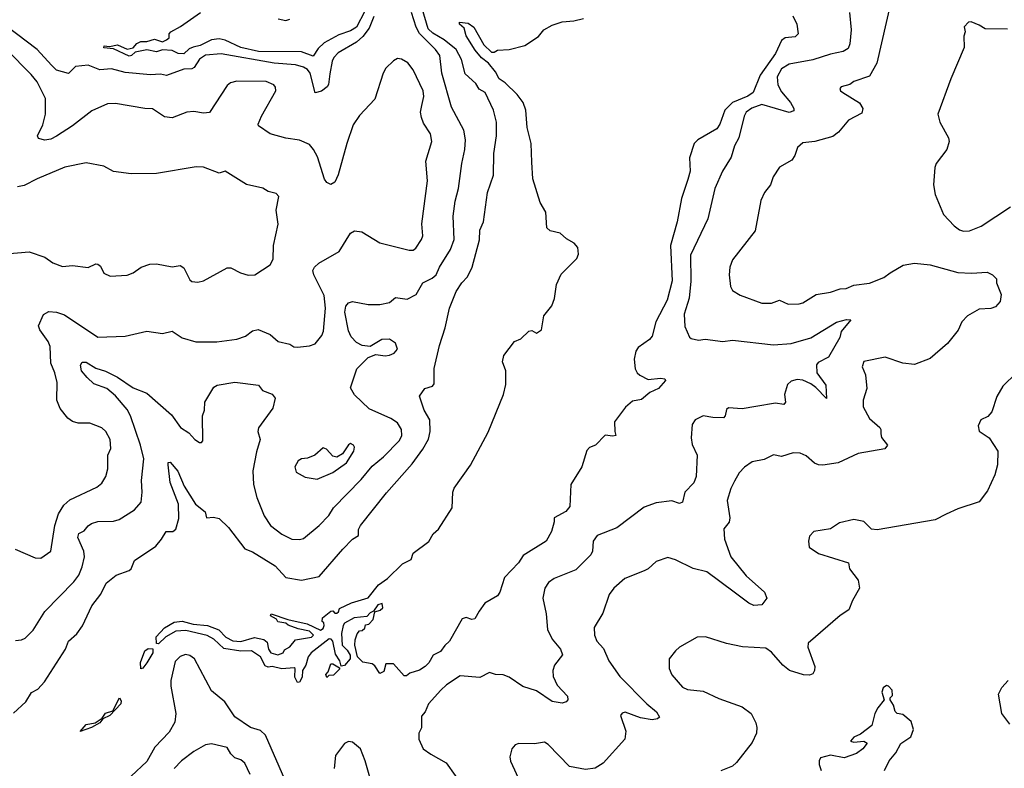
# Model space of a CAD drawing. Extents: x 1246230 to 1426786, y 660032 to 763141.
# Tile 341 of 566: x 1356986 to 1362013, y 706726 to 710548. Entities that reach past the tile are written whole.
import ezdxf

# ---------------------------------------------------------------- set-up
doc = ezdxf.new("R2010")
doc.units = 0

msp = doc.modelspace()

# ---------------------------------------------------------------- linework, layer by layer
at = {"layer": '0CON10XD'}
for points in [[(1361433, 710637), (1361362.5, 710325), (1361325, 710260), (1361245, 710232.5), (1361225, 710217.5), (1361180, 710205), (1361173.6, 710196.4), (1361176.7, 710185), (1361188.8, 710175), (1361273.4, 710123.4), (1361290.5, 710095), (1361285, 710070.6), (1361217.8, 710035), (1361167.3, 709972.7), (1361138.2, 709951.8), (1361045, 709925.6), (1360985, 709918.5), (1360957.8, 709895), (1360944.4, 709855), (1360928.8, 709831.2), (1360865.3, 709794.7), (1360832.9, 709745), (1360819.1, 709705), (1360788.5, 709665), (1360769.5, 709625), (1360740.9, 709469.1), (1360625, 709321.2), (1360612.2, 709285), (1360607.8, 709245), (1360615.7, 709185), (1360625.5, 709165.5), (1360665, 709140.8), (1360775, 709100.8), (1360825, 709100), (1360865, 709115.6), (1360910, 709095), (1360965, 709097.5), (1360985, 709102), (1361052.5, 709145), (1361125, 709156.5), (1361175, 709174.4), (1361205, 709175.6), (1361245, 709192.3), (1361325, 709202.1), (1361397.7, 709232.3), (1361430, 709255), (1361496.3, 709293.7), (1361555, 709304.4), (1361634.4, 709295.6), (1361775, 709256.7), (1361845, 709252.9), (1361925, 709258.8), (1361952.5, 709245), (1361972.5, 709225), (1361972.5, 709205), (1361996.7, 709145), (1361991.7, 709108.3), (1361968.3, 709081.7), (1361945, 709073.3), (1361885, 709070), (1361825, 709036), (1361796, 709005), (1361777.6, 708962.4), (1361723.8, 708895), (1361635, 708818.8), (1361555, 708787.1), (1361495, 708794.4), (1361405, 708824.2), (1361295, 708802.5), (1361287.5, 708775), (1361303.8, 708735), (1361310.8, 708665), (1361292.2, 708605), (1361291.9, 708571.9), (1361325, 708511.2), (1361376.9, 708465), (1361383.1, 708455), (1361383, 708433), (1361385.7, 708415), (1361416.2, 708375), (1361403.6, 708356.4), (1361267.3, 708332.7), (1361165, 708286.2), (1361085.9, 708274.1), (1361065, 708276), (1361044.2, 708284.2), (1361001.7, 708321.7), (1360970, 708335), (1360935, 708335.8), (1360875, 708318.5), (1360834.6, 708325.4), (1360787, 708303), (1360725, 708290), (1360686.1, 708263.9), (1360660, 708235), (1360635, 708192.5), (1360616.2, 708155), (1360597.7, 708092.3), (1360611.9, 708005), (1360607.9, 707982.1), (1360581.7, 707948.3), (1360584.2, 707895), (1360616.7, 707805), (1360695, 707708.9), (1360788.8, 707625), (1360800, 707595), (1360775, 707560), (1360735, 707557.1), (1360708.3, 707568.3), (1360634, 707625), (1360495, 707728.2), (1360425, 707745.6), (1360335, 707790), (1360295, 707802.9), (1360235, 707781.4), (1360195.6, 707744.4), (1360175, 707734), (1360075, 707695.8), (1360020, 707645), (1359995, 707613.3), (1359962.6, 707517.4), (1359918.6, 707445), (1359920, 707405), (1359932, 707375), (1359967, 707337), (1359994.4, 707275), (1360049.5, 707195), (1360188.1, 707055), (1360237.5, 707015), (1360252.5, 706987.5), (1360241.7, 706978.3), (1360215, 706974.3), (1360155, 706984.5), (1360078, 707012), (1360061.9, 707008.1), (1360054.3, 706995.7), (1360080, 706915), (1360076.2, 706875), (1359965, 706753.1), (1359925, 706726.9), (1359875, 706720), (1359793.8, 706735), (1359685, 706848), (1359665, 706858.8), (1359615, 706851.2), (1359535, 706853.3), (1359515, 706846.7), (1359498.8, 706825), (1359488, 706785), (1359491.7, 706761.7), (1359540.8, 706655)], [(1356955, 707007.5), (1357017.1, 707065), (1357047, 707113), (1357079.3, 707130.7), (1357113.1, 707166.9), (1357219.5, 707335), (1357235.4, 707374.6), (1357278.1, 707411.9), (1357306.3, 707453.7), (1357355.3, 707555), (1357401.1, 707615), (1357428.5, 707671.5), (1357478.6, 707711.4), (1357545.6, 707735), (1357555.4, 707745), (1357572.5, 707787.5), (1357680.5, 707859.5), (1357710.9, 707895), (1357734.5, 707935.5), (1357767.5, 707935), (1357784, 707946), (1357799, 708001), (1357797.3, 708075), (1357755, 708185.7), (1357744.1, 708275.9), (1357745, 708286.7), (1357755, 708289.4), (1357793, 708243), (1357825.7, 708165.7), (1357884.5, 708075), (1357933.8, 708035), (1357940, 708005), (1357975, 708008), (1358005, 708000.8), (1358052.7, 707955), (1358135.7, 707845.7), (1358175, 707831.4), (1358290.1, 707760.1), (1358345, 707700.8), (1358425, 707686.7), (1358515.7, 707705), (1358635.5, 707845), (1358684.7, 707895.3), (1358716.7, 707915), (1358715.7, 707945), (1358725.6, 707965), (1358858.1, 708131.9), (1358990, 708280), (1359044.6, 708355.4), (1359073.4, 708406.6), (1359082.5, 708445), (1359080.8, 708505), (1359051.9, 708555), (1359028, 708625), (1359054.5, 708665.5), (1359093.1, 708676.9), (1359102.1, 708687.9), (1359102.7, 708767.3), (1359130, 708885), (1359159.2, 708975), (1359180, 709075), (1359215, 709160.8), (1359243.6, 709205), (1359271.8, 709235), (1359296.2, 709285), (1359334.5, 709424.5), (1359335, 709473.3), (1359354.5, 709515), (1359374, 709666), (1359405.9, 709754.1), (1359406.7, 709865), (1359421.3, 709955), (1359420.5, 710025), (1359404.5, 710085), (1359362.9, 710175), (1359332.8, 710192.8), (1359315, 710222.1), (1359260.3, 710270.3), (1359241.2, 710345), (1359215, 710396.1), (1359153.7, 710445), (1359095, 710478.4), (1359071.4, 710501.4), (1359040.9, 710605)], [(1356965, 707378.1), (1356995, 707381.4), (1357015, 707390.8), (1357055, 707430.8), (1357115, 707525.7), (1357262.7, 707677.3), (1357287.7, 707712.3), (1357305.8, 707755), (1357316.4, 707805), (1357312.9, 707835), (1357283.8, 707905), (1357288, 707925), (1357315, 707938.6), (1357335.6, 707964.4), (1357352.5, 707975), (1357385, 707985.7), (1357465, 707987.9), (1357493.6, 707996.4), (1357571.9, 708045), (1357606.5, 708085), (1357611.5, 708135), (1357608.2, 708195), (1357619.3, 708305), (1357602.9, 708375), (1357552.7, 708525), (1357535, 708557.5), (1357475, 708627.8), (1357431.2, 708665), (1357365, 708689.3), (1357331.5, 708721.5), (1357302.4, 708755), (1357296.2, 708783.8), (1357305, 708799.5), (1357325, 708800), (1357375, 708768.9), (1357425, 708753.5), (1357485, 708722.7), (1357565, 708667.5), (1357635, 708641.4), (1357760.6, 708530.6), (1357808, 708465), (1357849.1, 708439.1), (1357881.2, 708405), (1357905, 708390), (1357915, 708390), (1357921.7, 708398.3), (1357920, 708525), (1357930, 708555), (1357931.2, 708595), (1357977.9, 708672.1), (1357995, 708681.4), (1358085, 708696.7), (1358205, 708682), (1358226.2, 708655), (1358275.5, 708635.5), (1358290.8, 708615), (1358278.8, 708565), (1358205, 708463.3), (1358202.5, 708445), (1358213.3, 708405), (1358195, 708341.2), (1358176.2, 708245), (1358180.4, 708175), (1358197.6, 708107.6), (1358234.6, 708015), (1358267.3, 707965), (1358325, 707920.7), (1358375, 707896.2), (1358415, 707893.6), (1358435, 707898.9), (1358515.4, 707965), (1358565, 708017.3), (1358588.8, 708055), (1358729.7, 708200.3), (1358785, 708268.8), (1358843.2, 708316.8), (1358925, 708399.5), (1358937.9, 708425), (1358935.4, 708455), (1358915, 708489.1), (1358881.1, 708511.1), (1358770.9, 708560.9), (1358695, 708633.3), (1358675, 708667.5), (1358707.1, 708765), (1358765, 708823.8), (1358805, 708838.8), (1358851.3, 708831.3), (1358875, 708834.4), (1358898.8, 708845), (1358915.8, 708865), (1358905, 708895.8), (1358875, 708916.5), (1358835, 708914.4), (1358775, 708880), (1358735, 708884.3), (1358705, 708900.5), (1358679.2, 708929.1), (1358665, 708960), (1358646.2, 709053.8), (1358650.6, 709085), (1358665, 709102), (1358685, 709109.2), (1358765, 709092.9), (1358825, 709094.3), (1358875, 709104.4), (1358905, 709130), (1358965, 709120.4), (1359011.2, 709145), (1359044.2, 709205), (1359092.1, 709227.9), (1359112.7, 709245), (1359129.6, 709285), (1359186.2, 709375), (1359204.6, 709425), (1359198.9, 709545), (1359209.5, 709620.5), (1359226.7, 709685), (1359243, 709813), (1359259.1, 709885), (1359262.1, 709935), (1359253.8, 709983.8), (1359190.8, 710100.8), (1359141, 710275), (1359131.6, 710365), (1359109.7, 710395), (1359027.7, 710477.7), (1359009.6, 710509.6), (1358986, 710585)], [(1358748.8, 710591.2), (1358705, 710510.1), (1358675, 710489.9), (1358615, 710469.6), (1358540.6, 710429.4), (1358509.8, 710400.2), (1358485, 710360.9), (1358425, 710383.6), (1358205, 710385.2), (1358115, 710405.2), (1358035, 710443.1), (1358005, 710449.2), (1357965, 710444.8), (1357907.9, 710415), (1357872, 710408), (1357851.3, 710398.7), (1357825, 710373.6), (1357795, 710374.8), (1357765, 710390), (1357715, 710393.8), (1357685, 710383.9), (1357635, 710392.9), (1357575, 710382.5), (1357557.1, 710365), (1357545, 710362), (1357465, 710398.6), (1357415, 710403.3), (1357416.7, 710413.3), (1357445, 710411.2), (1357485, 710418.5), (1357535, 710397.1), (1357565, 710404), (1357584.2, 710425.8), (1357605, 710435.5), (1357635, 710436.9), (1357675, 710448.6), (1357715, 710434.4), (1357735, 710444), (1357750, 710455), (1357750, 710475), (1357757.5, 710485), (1357807.3, 710512.7), (1357910, 710585)], [(1361222.3, 710585), (1361231.3, 710495), (1361224.7, 710425), (1361215, 710400.5), (1361190.8, 710385), (1361125, 710371.6), (1361035, 710342.5), (1360915, 710320.4), (1360875, 710296.2), (1360852.9, 710255), (1360857.6, 710215), (1360875, 710180), (1360922.2, 710125), (1360938.8, 710095), (1360937.7, 710082.3), (1360915, 710074.5), (1360775, 710115.2), (1360723.6, 710096.4), (1360695.4, 710075), (1360684.6, 710055), (1360657.5, 709945), (1360635, 709903.3), (1360618, 709845), (1360574.3, 709775), (1360535.8, 709685), (1360499.6, 709530.4), (1360411.1, 709345), (1360413.4, 709213.4), (1360403.3, 709126.7), (1360379.4, 709045), (1360381.2, 708981.2), (1360406.4, 708926.4), (1360415, 708920), (1360451.2, 708911.2), (1360485, 708917.5), (1360575.5, 708905.5), (1360625, 708911.6), (1360835, 708888), (1360925, 708894.1), (1361025, 708922.9), (1361155.8, 709004.2), (1361207, 709017), (1361228.8, 709015), (1361180.6, 708955), (1361172.9, 708925), (1361114.6, 708825), (1361063.2, 708796.8), (1361054.5, 708785), (1361055.4, 708745), (1361101.2, 708681.2), (1361105, 708614.2), (1361050.8, 708670.8), (1361025, 708688.2), (1360985, 708706.7), (1360955, 708710.4), (1360925, 708701.8), (1360906.2, 708685), (1360890, 708635), (1360895.4, 708595), (1360886.7, 708583.3), (1360845, 708590.5), (1360745, 708573.3), (1360675, 708560.4), (1360605, 708566.1), (1360595, 708557.1), (1360587.8, 708525), (1360578.6, 708515), (1360525, 708516.4), (1360475, 708526), (1360434.4, 708505.6), (1360419, 708481), (1360413.8, 708413.8), (1360418.9, 708378.9), (1360445.4, 708325), (1360440.5, 708215), (1360427.5, 708182.5), (1360381.2, 708135), (1360370, 708085), (1360355, 708078.5), (1360315, 708092), (1360235, 708081.4), (1360175, 708058.6), (1360035, 707952.9), (1359935, 707913.8), (1359914.3, 707885), (1359910, 707835), (1359901.8, 707815), (1359825, 707739.2), (1359714.4, 707695.6), (1359685.7, 707674.3), (1359668, 707645), (1359657.5, 707595), (1359674.2, 707515), (1359680.6, 707435), (1359704.4, 707385), (1359746.9, 707335), (1359757.1, 707305), (1359716.7, 707253.3), (1359708.2, 707225), (1359709.3, 707195), (1359730.5, 707150.5), (1359782.2, 707095), (1359784.3, 707075), (1359775.4, 707064.6), (1359755, 707059.2), (1359705, 707067.9), (1359625, 707120.8), (1359555, 707143.9), (1359485, 707191.4), (1359455, 707203.3), (1359415, 707205.7), (1359385, 707215.8), (1359335, 707190), (1359235, 707198), (1359165, 707152), (1359135.8, 707125), (1359073.3, 707055), (1359056.1, 707013.9), (1359038.3, 706991.7), (1359037, 706933), (1359024.2, 706905), (1359024.3, 706875), (1359046.2, 706825), (1359085, 706797.5), (1359163.2, 706753.2), (1359255.6, 706625)], [(1358795, 710563.5), (1358770, 710505), (1358738.3, 710461.7), (1358705, 710432.8), (1358612, 710378), (1358590.5, 710355), (1358580.8, 710335), (1358570.4, 710270.4), (1358563, 710217), (1358555.9, 710204.1), (1358527.4, 710182.6), (1358495, 710173.8), (1358469.2, 710275), (1358455, 710293.9), (1358435, 710305.7), (1358395, 710317), (1358285, 710325.1), (1358015, 710372.9), (1357934.2, 710365.8), (1357905, 710345.4), (1357876.7, 710303.3), (1357865, 710296.1), (1357825, 710295.3), (1357735, 710261.8), (1357705, 710269.6), (1357654.7, 710265.3), (1357525, 710277.5), (1357455, 710296.1), (1357395, 710291.2), (1357335, 710314.7), (1357271.7, 710308.3), (1357235, 710272.9), (1357175, 710290.3), (1357148.2, 710315), (1357076.2, 710395), (1356863, 710555)], [(1360933.6, 710566.4), (1360954.1, 710524.1), (1360960, 710475), (1360945, 710460.8), (1360895, 710454.4), (1360875, 710442), (1360844.2, 710375), (1360766.6, 710265), (1360730.3, 710175), (1360703.4, 710156.6), (1360624.8, 710125), (1360586.6, 710085), (1360560.4, 710015), (1360545, 709990.6), (1360449.1, 709935), (1360429.1, 709915), (1360405, 709842.5), (1360408.7, 709775), (1360397.6, 709732.4), (1360364.6, 709635), (1360342.5, 709515), (1360309.6, 709395), (1360316.7, 709215), (1360292.4, 709115), (1360234.1, 709005.9), (1360215, 708931.8), (1360202.3, 708915), (1360143.3, 708875), (1360131.6, 708855), (1360124, 708815), (1360128.8, 708765), (1360138.5, 708745), (1360152.6, 708732.6), (1360195, 708710), (1360258.1, 708718.1), (1360280, 708715), (1360283.3, 708705), (1360246.7, 708665), (1360202.5, 708645), (1360160.8, 708609.2), (1360115, 708600), (1360079.6, 708570.4), (1360023.3, 708495), (1360025.4, 708445.4), (1360030, 708425), (1360015, 708421.1), (1359975, 708425.8), (1359926.7, 708375), (1359895, 708363.8), (1359881.1, 708348.9), (1359856.7, 708265), (1359800.6, 708175), (1359795, 708062.9), (1359775, 708037.3), (1359715.7, 708005), (1359715.6, 707984.4), (1359701.1, 707935), (1359674, 707885), (1359556.8, 707813.2), (1359532.9, 707775), (1359460.7, 707699.3), (1359438, 707625), (1359425, 707606.2), (1359361.5, 707568.5), (1359331.2, 707528.8), (1359310.7, 707489.3), (1359295, 707486.2), (1359265, 707496), (1359245, 707488.8), (1359181.2, 707375), (1359156.6, 707353.4), (1359135, 707323.1), (1359096.9, 707303.1), (1359075.6, 707265), (1359055.7, 707245), (1359027.5, 707227.5), (1358978.3, 707211.7), (1358961.7, 707198.3), (1358948.3, 707198.3), (1358895, 707260), (1358855, 707260), (1358845, 707220), (1358825, 707210), (1358799.3, 707249.3), (1358785, 707260), (1358738.3, 707268.3), (1358710, 707295), (1358697.5, 707355), (1358698.3, 707381.7), (1358708.3, 707411.7), (1358721.7, 707428.3), (1358735, 707430), (1358748.3, 707441.7), (1358751.7, 707458.3), (1358768.3, 707461.7), (1358790, 707485), (1358800, 707525), (1358827, 707533), (1358840, 707545), (1358837, 707567), (1358815, 707560.8), (1358792.5, 707527.5), (1358775, 707520), (1358758.8, 707501.2), (1358694, 707495), (1358645, 707466.5), (1358636.9, 707455), (1358629.4, 707415), (1358631.9, 707355), (1358658.9, 707328.9), (1358674.1, 707304.1), (1358672.9, 707285), (1358645, 707250.8), (1358628.3, 707248.3), (1358620, 707275), (1358598.3, 707308.3), (1358585.2, 707375.2), (1358576.7, 707385), (1358566.2, 707386.2), (1358475, 707315.3), (1358458.2, 707295), (1358447.3, 707252.7), (1358430.4, 707225), (1358428.7, 707191.3), (1358415, 707166), (1358404.3, 707164.3), (1358391.5, 707191.5), (1358392.5, 707235), (1358388.2, 707238.2), (1358325, 707234.3), (1358275.2, 707245.2), (1358255, 707243.1), (1358239.2, 707249.2), (1358216, 707295), (1358170, 707325), (1358115, 707324.7), (1358028.2, 707338.2), (1357977.5, 707385), (1357943.6, 707403.6), (1357835, 707430.3), (1357784.1, 707425.9), (1357732.6, 707397.4), (1357695, 707361.8), (1357685, 707363.8), (1357682.8, 707397.2), (1357725, 707442.8), (1357775, 707471.8), (1357815, 707477.7), (1357871.2, 707461.2), (1357945, 707454.7), (1358003, 707433), (1358038.2, 707395), (1358075, 707376.8), (1358115, 707374.2), (1358185, 707393.4), (1358233, 707383), (1358249.5, 707369.5), (1358256.4, 707335), (1358268.5, 707315), (1358304.6, 707305.4), (1358330.8, 707315), (1358338.8, 707331.2), (1358365, 707346.2), (1358395, 707382), (1358475.6, 707395), (1358485.6, 707405.6), (1358465, 707426.2), (1358407.5, 707437.5), (1358356.2, 707456.2), (1358345, 707466.7), (1358303.8, 707473.8), (1358296.7, 707486.7), (1358267.5, 707505), (1358270, 707515), (1358355, 707485.8), (1358454.4, 707464.4), (1358521.7, 707431.7), (1358535, 707439.2), (1358541.2, 707455), (1358538.8, 707468.8), (1358530, 707475), (1358532.5, 707495), (1358575, 707527.5), (1358585, 707530), (1358595, 707517.5), (1358605, 707518.8), (1358613.3, 707525), (1358618.3, 707541.7), (1358679.7, 707570.3), (1358765, 707596.5), (1358817.8, 707662.2), (1358863.5, 707695), (1358940.9, 707769.1), (1358985, 707792.3), (1358995.3, 707824.7), (1359075, 707884), (1359097, 707923), (1359125, 707947.5), (1359193.9, 708056.1), (1359198, 708135), (1359205, 708156.7), (1359287.2, 708272.8), (1359378.4, 708441.6), (1359456.7, 708635), (1359468.9, 708685), (1359468, 708755), (1359450.9, 708800.9), (1359457.3, 708832.7), (1359512.5, 708905), (1359545, 708918.8), (1359585, 708957.5), (1359601.7, 708961.7), (1359625, 708947.5), (1359650, 708965), (1359662.5, 709035), (1359703.6, 709086.4), (1359716.2, 709125), (1359726.2, 709195), (1359751.4, 709248.6), (1359831.2, 709328.8), (1359839.7, 709350.3), (1359835.4, 709385), (1359817.2, 709407.2), (1359778.2, 709428.2), (1359745, 709457.5), (1359695, 709470), (1359677.5, 709485), (1359672.5, 709565), (1359643.3, 709615), (1359606, 709735), (1359600.5, 709819.5), (1359597.5, 709915), (1359576.6, 709996.6), (1359570, 710085), (1359556.7, 710125), (1359526.1, 710166.1), (1359465.4, 710225.4), (1359434.2, 710245), (1359415, 710280.8), (1359379.5, 710325), (1359343.7, 710353.6), (1359312.3, 710392.3), (1359264.8, 710464.8), (1359254.6, 710505), (1359230.9, 710525), (1359232, 710535), (1359275, 710529.6), (1359305, 710508.7), (1359355, 710420), (1359395, 710382), (1359408, 710382), (1359425, 710392.5), (1359484.4, 710395.6), (1359565, 710416.2), (1359635, 710462.5), (1359662.5, 710495), (1359705, 710518.8), (1359755, 710536), (1359815, 710541.2), (1359865, 710553.8)], [(1358305, 710552), (1358345, 710543.1), (1358365, 710549.7)], [(1362029.3, 710499.3), (1361915, 710500), (1361885, 710520), (1361843.6, 710536.4), (1361830, 710535), (1361808.3, 710511.7), (1361812.5, 710485), (1361806.4, 710463.6), (1361808.8, 710405), (1361740, 710245), (1361673.8, 710065), (1361683.3, 710025), (1361728.8, 709945), (1361731.2, 709925), (1361720, 709885), (1361665.9, 709814.1), (1361657.7, 709792.3), (1361650.8, 709705), (1361659.2, 709655), (1361703.2, 709553.2), (1361756.7, 709495), (1361785, 709474), (1361805, 709467.5), (1361835, 709470), (1361895, 709493.6), (1362045, 709592.5)], [(1359039.4, 710109.4), (1359049.2, 710155), (1359046.2, 710185), (1358995, 710291.2), (1358967, 710327), (1358935, 710346.7), (1358915, 710348.8), (1358895, 710336.7), (1358855, 710300), (1358841.2, 710275), (1358798.7, 710141.3), (1358721.9, 710058.1), (1358689.4, 710010.6), (1358656.4, 709915), (1358612.5, 709755), (1358595, 709717.5), (1358575, 709706.7), (1358555, 709716.7), (1358543.2, 709733.2), (1358507, 709847), (1358486.9, 709885), (1358465, 709910), (1358415, 709932.9), (1358345, 709943.1), (1358265.7, 709965.7), (1358206, 710005), (1358204.2, 710015), (1358220.8, 710055), (1358293.8, 710185), (1358292.3, 710202.3), (1358283.8, 710215), (1358245, 710231.9), (1358095, 710234.3), (1358063.3, 710225), (1358045, 710212), (1357955.6, 710074.4), (1357925, 710070), (1357875, 710078.6), (1357840, 710075), (1357765, 710045.7), (1357725, 710052), (1357665, 710092.9), (1357625, 710094.5), (1357475, 710120), (1357435, 710118.1), (1357355, 710083.1), (1357255, 710005.4), (1357175, 709953.3), (1357145, 709937.5), (1357115, 709932.5), (1357081.7, 709941.7), (1357076.7, 709955), (1357105, 710011.2), (1357118.5, 710065), (1357118.2, 710145), (1357075, 710230), (1357045, 710267.3), (1356918.8, 710395)], [(1356962.5, 707845), (1357065, 707801.2), (1357095, 707798), (1357145.6, 707834.4), (1357165.3, 707965), (1357184.7, 708025), (1357211.2, 708068.8), (1357242.7, 708097.3), (1357379.4, 708160.6), (1357405, 708181.9), (1357425.4, 708215), (1357436.7, 708255), (1357436, 708325), (1357450.7, 708359.3), (1357448.8, 708405), (1357426.2, 708445), (1357405, 708463.3), (1357345, 708487.5), (1357285, 708487.5), (1357255, 708497.1), (1357232.8, 708512.8), (1357193.3, 708563.3), (1357175.4, 708605), (1357177.7, 708695), (1357166.4, 708745), (1357145.7, 708795), (1357141.1, 708878.9), (1357132, 708905), (1357088.5, 708965), (1357082.5, 708985), (1357107.1, 709042.9), (1357135, 709058.6), (1357175, 709053.8), (1357215, 709040.4), (1357385, 708926.2), (1357525, 708932.5), (1357635, 708957.5), (1357715, 708945.5), (1357765, 708957.1), (1357815, 708923.6), (1357885, 708902.9), (1357992.4, 708902.4), (1358095, 708917.3), (1358138.5, 708931.5), (1358175, 708960), (1358204.4, 708965.6), (1358265, 708940.6), (1358305, 708904.2), (1358365, 708891.4), (1358385, 708877.5), (1358404.2, 708875.8), (1358465, 708883.1), (1358495, 708892.9), (1358529.4, 708935), (1358537.4, 708957.4), (1358546.8, 709075), (1358541.1, 709138.9), (1358487.5, 709245), (1358483, 709267), (1358491.2, 709285), (1358513.6, 709305), (1358616.9, 709365), (1358675, 709457.5), (1358695, 709469.4), (1358732.5, 709465), (1358825, 709408.1), (1358975, 709371.4), (1358995, 709371.4), (1359009.4, 709380.6), (1359038.2, 709425), (1359043.6, 709445), (1359038.9, 709505), (1359068.2, 709725), (1359059.2, 709825), (1359090.5, 709925), (1359082.9, 709965), (1359048.5, 710018.5), (1359038.1, 710048.1), (1359032.9, 710075), (1359039.4, 710109.4)], [(1356915, 709351.9), (1357035, 709362), (1357115, 709336), (1357155, 709306.2), (1357205, 709288), (1357255, 709292.5), (1357335, 709282.2), (1357375, 709300.8), (1357385, 709300), (1357398.5, 709288.5), (1357415, 709253.8), (1357448.3, 709238.3), (1357535, 709243.3), (1357565, 709255.6), (1357606.4, 709283.6), (1357650.2, 709299.8), (1357685, 709300.5), (1357765, 709286.2), (1357805, 709292), (1357825, 709280), (1357855, 709219.2), (1357865, 709211.9), (1357895, 709208.1), (1357925.4, 709214.6), (1358045, 709281.2), (1358065, 709280), (1358113.3, 709255), (1358153, 709243), (1358186.7, 709245), (1358265, 709296.7), (1358280.8, 709325), (1358282.5, 709395), (1358305.8, 709504.2), (1358296, 709575), (1358310, 709645), (1358295, 709660), (1358255, 709671.2), (1358227.3, 709687.3), (1358145, 709705.8), (1358035, 709774.2), (1358005, 709764.4), (1357925, 709794.4), (1357886.8, 709796.8), (1357685, 709761.9), (1357555, 709760), (1357465, 709772), (1357415, 709800), (1357325, 709817.5), (1357217.5, 709795), (1357074.7, 709735.3), (1357009.2, 709700.8), (1356975, 709693.6)], [(1362074.4, 708745.6), (1362005, 708676), (1361975, 708623.3), (1361948.8, 708545), (1361928.3, 708521.7), (1361893.8, 708505), (1361880, 708475), (1361885, 708446.7), (1361935, 708412.5), (1361980, 708345), (1361978.5, 708275), (1361964.4, 708225), (1361927.9, 708142.1), (1361885, 708086), (1361775, 708050), (1361716.6, 708023.4), (1361660, 707995), (1361364.1, 707944.1), (1361335, 707946.7), (1361295, 707986.2), (1361245, 707996), (1361171.2, 707978.8), (1361125, 707948.8), (1361040, 707935), (1361018.3, 707911.7), (1361012.5, 707885), (1361017.5, 707855), (1361065, 707823.3), (1361217.5, 707775), (1361223.3, 707745), (1361266.9, 707686.9), (1361274.2, 707645), (1361237.3, 707582.7), (1361218.8, 707535), (1361175, 707505.7), (1361011.2, 707365), (1361009.2, 707345), (1361045.6, 707245), (1361044.2, 707225), (1361035, 707208.8), (1361018.9, 707201.1), (1360987.5, 707202.5), (1360915.8, 707225.8), (1360882.9, 707252.9), (1360825, 707318.6), (1360795, 707340), (1360676.8, 707346.8), (1360595, 707362.9), (1360487.7, 707397.7), (1360444.1, 707395.9), (1360355, 707343.8), (1360333.8, 707325), (1360301.2, 707285), (1360301.2, 707235), (1360315, 707203.3), (1360370.3, 707140.3), (1360395, 707128.8), (1360475, 707120), (1360555, 707082.9), (1360675, 707039.5), (1360720.6, 707005), (1360745, 706958.8), (1360749.5, 706935), (1360747.8, 706905), (1360725, 706858), (1360645.6, 706755), (1360625, 706737.3), (1360565, 706713.1)], [(1358505, 708202.5), (1358585, 708236.7), (1358655, 708285.7), (1358691.4, 708345), (1358695.8, 708365), (1358691.2, 708375), (1358675, 708383.8), (1358665, 708378), (1358635, 708330.8), (1358605.6, 708314.4), (1358585, 708319.2), (1358553.3, 708355), (1358535, 708361.2), (1358493.3, 708325), (1358455, 708308.8), (1358425, 708306.2), (1358407.5, 708295), (1358391.2, 708265), (1358397, 708237), (1358443, 708213), (1358505, 708202.5)], [(1357605, 707233.8), (1357603.6, 707266.4), (1357624.4, 707325.6), (1357641.9, 707338.1), (1357666.7, 707336.7), (1357665.9, 707315), (1357636.1, 707263.9), (1357615, 707236.7), (1357605, 707233.8)], [(1358339.6, 706669.6), (1358241.9, 706895), (1358215, 706918.9), (1358165, 706934.5), (1358085, 706989.6), (1358033.5, 707065), (1357965, 707121.9), (1357878.5, 707285), (1357855, 707301.8), (1357832.9, 707307.1), (1357805, 707297.1), (1357779.5, 707270.5), (1357758.2, 707175), (1357757.9, 707145), (1357784, 707005), (1357778.7, 706961.3), (1357749.4, 706910.6), (1357675.6, 706834.4), (1357635, 706761.5), (1357555, 706685.4)], [(1358555, 707190), (1358550, 707205), (1358561.7, 707218.3), (1358575, 707260), (1358585, 707260), (1358618.3, 707238.3), (1358618.3, 707231.7), (1358588.3, 707201.7), (1358565, 707200), (1358555, 707190)], [(1362040.7, 706950.7), (1362000, 707005), (1361984, 707105), (1362001.1, 707138.9), (1362033.3, 707175)], [(1361400.6, 706715), (1361425.8, 706765), (1361458.8, 706805), (1361485, 706853.3), (1361535, 706887.5), (1361548.8, 706925), (1361536.7, 706965), (1361495, 707000), (1361466.4, 707006.4), (1361456.4, 707016.4), (1361448, 707048), (1361430, 707075), (1361430, 707085), (1361441.7, 707098.3), (1361440, 707125), (1361422.5, 707145), (1361410.7, 707149.3), (1361395, 707137.5), (1361387.5, 707115), (1361400, 707075), (1361366.7, 707035), (1361351.2, 707005), (1361336, 706945), (1361279.5, 706900.5), (1361244, 706885), (1361227.5, 706865), (1361245, 706858.8), (1361295, 706863.8), (1361312.5, 706855), (1361291.2, 706825), (1361258.1, 706801.9), (1361195, 706778.8), (1361125, 706793.3), (1361075, 706778.8), (1361067.5, 706765), (1361067.5, 706745), (1361077.5, 706715)], [(1357295, 706914), (1357325, 706949.7), (1357371.4, 706958.6), (1357407.5, 706982.5), (1357425, 707007.7), (1357461.2, 707018.8), (1357495.5, 707085), (1357505, 707070), (1357503.3, 707055), (1357446.7, 706995), (1357410.6, 706979.4), (1357395, 706958.2), (1357353.3, 706935), (1357295, 706914)], [(1358793.3, 706615), (1358750, 706765), (1358726.2, 706825), (1358685, 706860), (1358665, 706862.5), (1358645, 706852.5), (1358598.6, 706791.4), (1358592.5, 706725)], [(1358163.2, 706695), (1358135, 706752.9), (1358115, 706770), (1358085, 706780), (1358065, 706799.4), (1358045, 706832.2), (1357965, 706851.4), (1357935, 706845.8), (1357875, 706812.7), (1357812.9, 706765), (1357775, 706725.7)]]:
    msp.add_lwpolyline(points, dxfattribs=at)

doc.saveas('drawing.dxf')
